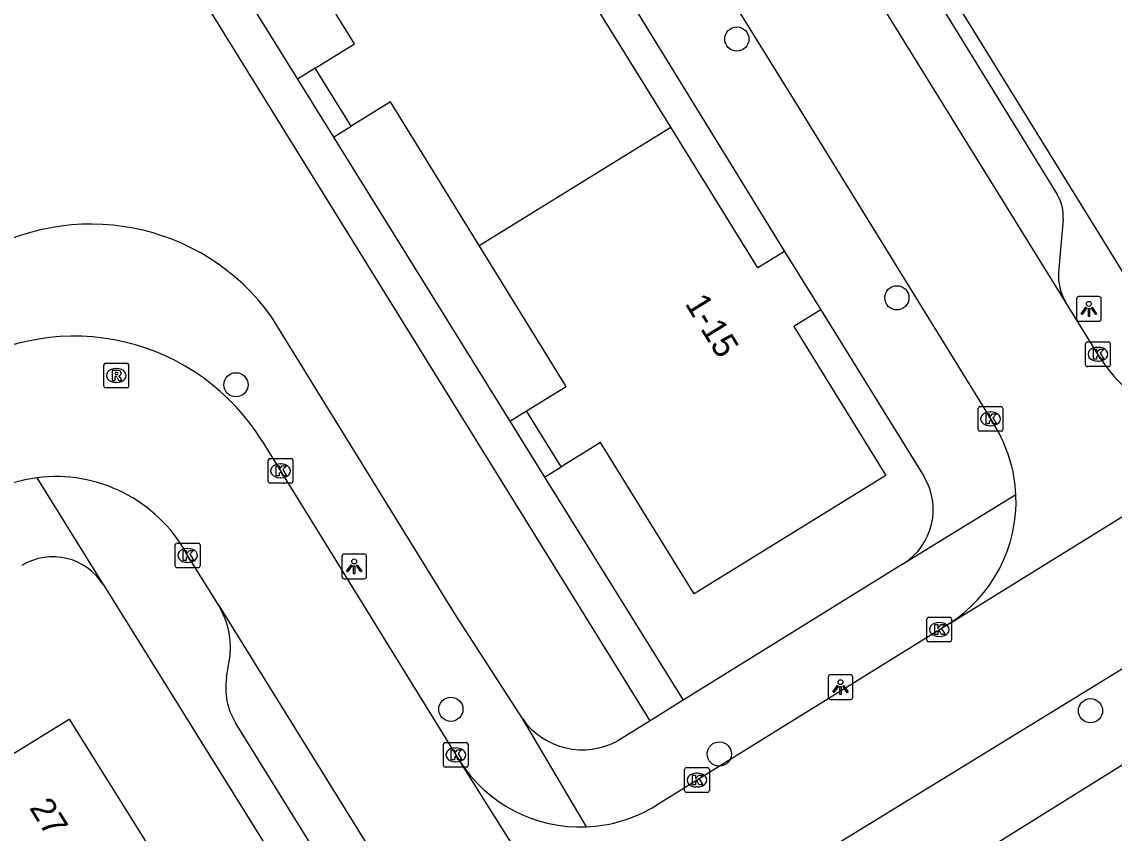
# Model space of a CAD drawing. Extents: x 160037 to 160839, y 385326 to 386441.
# Drawn here: x 160183.28 to 160227.41, y 386102.79 to 386135.56 of the extents above; entities that cross this region are included whole.
import ezdxf

# ---------------------------------------------------------------- set-up
doc = ezdxf.new("R2010")
doc.units = 0
for name, color, linetype in [('IMGEO_Boom', 7, 'Continuous'), ('IMGEO_Kolk', 7, 'Continuous'), ('IMGEO_Lichtpunt', 7, 'Continuous'), ('IMGEO_Pand', 7, 'Continuous'), ('IMGEO_Pand_nummerreeks', 7, 'Continuous'), ('IMGEO_Rijbaan_lokaal_open', 7, 'Continuous'), ('IMGEO_Rioolput', 7, 'Continuous'), ('IMGEO_Voetpad_op_trap', 7, 'Continuous'), ('IMGEO_Voetpad_open', 7, 'Continuous')]:
    doc.layers.add(name, color=color, linetype=linetype)

msp = doc.modelspace()

# ---------------------------------------------------------------- linework, layer by layer
at = {"layer": 'IMGEO_Boom'}
for centre in [(160212.169, 386134.863), (160218.635, 386124.411), (160191.931, 386120.897), (160200.614, 386107.791), (160226.459, 386107.73), (160211.46, 386105.984)]:
    msp.add_circle(centre, 0.489, dxfattribs=at)
at = {"layer": 'IMGEO_Kolk'}
for p, q in [((160226.334, 386122.63), (160227.186, 386122.63)), ((160226.259, 386121.704), (160226.259, 386122.556)), ((160226.747, 386122.41), (160226.772, 386122.41)), ((160227.26, 386122.556), (160227.26, 386121.704)), ((160226.77, 386121.85), (160226.745, 386121.85)), ((160227.186, 386121.63), (160226.334, 386121.63)), ((160221.994, 386120.019), (160222.846, 386120.019)), ((160221.919, 386119.093), (160221.919, 386119.945)), ((160222.407, 386119.799), (160222.432, 386119.799)), ((160222.92, 386119.945), (160222.92, 386119.093)), ((160222.43, 386119.239), (160222.405, 386119.239)), ((160222.846, 386119.019), (160221.994, 386119.019)), ((160193.231, 386116.995), (160193.231, 386117.847)), ((160193.306, 386117.921), (160194.158, 386117.921)), ((160194.232, 386117.847), (160194.232, 386116.995)), ((160193.719, 386117.701), (160193.744, 386117.701)), ((160194.158, 386116.921), (160193.306, 386116.921)), ((160193.742, 386117.141), (160193.717, 386117.141)), ((160189.479, 386113.579), (160189.479, 386114.431)), ((160189.554, 386114.505), (160190.406, 386114.505)), ((160189.967, 386114.285), (160189.992, 386114.285)), ((160190.48, 386114.431), (160190.48, 386113.579)), ((160190.406, 386113.505), (160189.554, 386113.505)), ((160189.99, 386113.725), (160189.965, 386113.725)), ((160219.848, 386110.583), (160219.848, 386111.435)), ((160219.923, 386111.509), (160220.775, 386111.509)), ((160220.336, 386111.289), (160220.361, 386111.289)), ((160220.849, 386111.435), (160220.849, 386110.583)), ((160220.359, 386110.729), (160220.334, 386110.729)), ((160220.775, 386110.509), (160219.923, 386110.509)), ((160200.311, 386105.522), (160200.311, 386106.374)), ((160200.386, 386106.448), (160201.238, 386106.448)), ((160201.312, 386106.374), (160201.312, 386105.522)), ((160200.799, 386106.228), (160200.824, 386106.228)), ((160201.238, 386105.448), (160200.386, 386105.448)), ((160200.822, 386105.668), (160200.797, 386105.668)), ((160210.132, 386105.431), (160210.984, 386105.431)), ((160210.057, 386104.505), (160210.057, 386105.357)), ((160210.545, 386105.211), (160210.57, 386105.211)), ((160211.058, 386105.357), (160211.058, 386104.505)), ((160210.568, 386104.651), (160210.543, 386104.651)), ((160210.984, 386104.431), (160210.132, 386104.431))]:
    msp.add_line(p, q, dxfattribs=at)
for points in [[(160226.334, 386122.63), (160227.186, 386122.63)], [(160226.259, 386121.704), (160226.259, 386122.556)], [(160226.58, 386122.33), (160226.703, 386122.33), (160226.703, 386122.179), (160226.833, 386122.33), (160226.997, 386122.33), (160226.851, 386122.179), (160227.004, 386121.93), (160226.852, 386121.93), (160226.767, 386122.094), (160226.703, 386122.027), (160226.703, 386121.93), (160226.58, 386121.93), (160226.58, 386122.33)], [(160227.26, 386122.556), (160227.26, 386121.704)], [(160227.186, 386121.63), (160226.334, 386121.63)], [(160221.994, 386120.019), (160222.846, 386120.019)], [(160221.919, 386119.093), (160221.919, 386119.945)], [(160222.24, 386119.719), (160222.363, 386119.719), (160222.363, 386119.568), (160222.493, 386119.719), (160222.657, 386119.719), (160222.511, 386119.568), (160222.664, 386119.319), (160222.512, 386119.319), (160222.427, 386119.483), (160222.363, 386119.416), (160222.363, 386119.319), (160222.24, 386119.319), (160222.24, 386119.719)], [(160222.92, 386119.945), (160222.92, 386119.093)], [(160222.846, 386119.019), (160221.994, 386119.019)], [(160193.231, 386116.995), (160193.231, 386117.847)], [(160193.306, 386117.921), (160194.158, 386117.921)], [(160194.232, 386117.847), (160194.232, 386116.995)], [(160193.552, 386117.621), (160193.675, 386117.621), (160193.675, 386117.47), (160193.805, 386117.621), (160193.969, 386117.621), (160193.823, 386117.47), (160193.976, 386117.221), (160193.824, 386117.221), (160193.739, 386117.385), (160193.675, 386117.318), (160193.675, 386117.221), (160193.552, 386117.221), (160193.552, 386117.621)], [(160194.158, 386116.921), (160193.306, 386116.921)], [(160189.479, 386113.579), (160189.479, 386114.431)], [(160189.554, 386114.505), (160190.406, 386114.505)], [(160190.48, 386114.431), (160190.48, 386113.579)], [(160189.8, 386114.205), (160189.923, 386114.205), (160189.923, 386114.054), (160190.053, 386114.205), (160190.217, 386114.205), (160190.071, 386114.054), (160190.224, 386113.805), (160190.072, 386113.805), (160189.987, 386113.969), (160189.923, 386113.902), (160189.923, 386113.805), (160189.8, 386113.805), (160189.8, 386114.205)], [(160190.406, 386113.505), (160189.554, 386113.505)], [(160219.848, 386110.583), (160219.848, 386111.435)], [(160219.923, 386111.509), (160220.775, 386111.509)], [(160220.169, 386111.209), (160220.292, 386111.209), (160220.292, 386111.058), (160220.422, 386111.209), (160220.586, 386111.209), (160220.44, 386111.058), (160220.593, 386110.809), (160220.441, 386110.809), (160220.356, 386110.973), (160220.292, 386110.906), (160220.292, 386110.809), (160220.169, 386110.809), (160220.169, 386111.209)], [(160220.849, 386111.435), (160220.849, 386110.583)], [(160220.775, 386110.509), (160219.923, 386110.509)], [(160200.311, 386105.522), (160200.311, 386106.374)], [(160200.386, 386106.448), (160201.238, 386106.448)], [(160201.312, 386106.374), (160201.312, 386105.522)], [(160200.632, 386106.148), (160200.755, 386106.148), (160200.755, 386105.997), (160200.885, 386106.148), (160201.049, 386106.148), (160200.903, 386105.997), (160201.056, 386105.748), (160200.904, 386105.748), (160200.819, 386105.912), (160200.755, 386105.845), (160200.755, 386105.748), (160200.632, 386105.748), (160200.632, 386106.148)], [(160201.238, 386105.448), (160200.386, 386105.448)], [(160210.132, 386105.431), (160210.984, 386105.431)], [(160210.057, 386104.505), (160210.057, 386105.357)], [(160210.378, 386105.131), (160210.501, 386105.131), (160210.501, 386104.98), (160210.631, 386105.131), (160210.795, 386105.131), (160210.649, 386104.98), (160210.802, 386104.731), (160210.65, 386104.731), (160210.565, 386104.895), (160210.501, 386104.828), (160210.501, 386104.731), (160210.378, 386104.731), (160210.378, 386105.131)], [(160211.058, 386105.357), (160211.058, 386104.505)], [(160210.984, 386104.431), (160210.132, 386104.431)]]:
    msp.add_lwpolyline(points, dxfattribs=at)
for centre, start, end in [((160226.336, 386122.554), 91.552, 178.448), ((160226.336, 386122.554), 91.552, 178.448), ((160227.184, 386122.554), 1.552, 88.448), ((160227.184, 386122.554), 1.552, 88.448), ((160226.336, 386121.706), 181.552, 268.448), ((160226.336, 386121.706), 181.552, 268.448), ((160227.184, 386121.706), 271.552, 358.448), ((160227.184, 386121.706), 271.552, 358.448), ((160221.996, 386119.943), 91.552, 178.448), ((160221.996, 386119.943), 91.552, 178.448), ((160222.844, 386119.943), 1.552, 88.448), ((160222.844, 386119.943), 1.552, 88.448), ((160221.996, 386119.095), 181.552, 268.448), ((160221.996, 386119.095), 181.552, 268.448), ((160222.844, 386119.095), 271.552, 358.448), ((160222.844, 386119.095), 271.552, 358.448), ((160193.308, 386117.845), 91.552, 178.448), ((160193.308, 386117.845), 91.552, 178.448), ((160194.156, 386117.845), 1.552, 88.448), ((160194.156, 386117.845), 1.552, 88.448), ((160193.308, 386116.997), 181.552, 268.448), ((160193.308, 386116.997), 181.552, 268.448), ((160194.156, 386116.997), 271.552, 358.448), ((160194.156, 386116.997), 271.552, 358.448), ((160189.556, 386114.429), 91.552, 178.448), ((160189.556, 386114.429), 91.552, 178.448), ((160190.404, 386114.429), 1.552, 88.448), ((160190.404, 386114.429), 1.552, 88.448), ((160189.556, 386113.581), 181.552, 268.448), ((160189.556, 386113.581), 181.552, 268.448), ((160190.404, 386113.581), 271.552, 358.448), ((160190.404, 386113.581), 271.552, 358.448), ((160219.925, 386111.433), 91.552, 178.448), ((160219.925, 386111.433), 91.552, 178.448), ((160220.773, 386111.433), 1.552, 88.448), ((160220.773, 386111.433), 1.552, 88.448), ((160219.925, 386110.585), 181.552, 268.448), ((160219.925, 386110.585), 181.552, 268.448), ((160220.773, 386110.585), 271.552, 358.448), ((160220.773, 386110.585), 271.552, 358.448), ((160200.388, 386106.372), 91.552, 178.448), ((160200.388, 386106.372), 91.552, 178.448), ((160201.236, 386106.372), 1.552, 88.448), ((160201.236, 386106.372), 1.552, 88.448), ((160200.388, 386105.524), 181.552, 268.448), ((160200.388, 386105.524), 181.552, 268.448), ((160201.236, 386105.524), 271.552, 358.448), ((160201.236, 386105.524), 271.552, 358.448), ((160210.134, 386105.355), 91.552, 178.448), ((160210.134, 386105.355), 91.552, 178.448), ((160210.982, 386105.355), 1.552, 88.448), ((160210.982, 386105.355), 1.552, 88.448), ((160210.134, 386104.507), 181.552, 268.448), ((160210.134, 386104.507), 181.552, 268.448), ((160210.982, 386104.507), 271.552, 358.448), ((160210.982, 386104.507), 271.552, 358.448)]:
    msp.add_arc(centre, 0.0765, start, end, dxfattribs=at)
for centre, major_axis, ratio, start_param, end_param in [((160226.746, 386122.13), (-0.387, 0.002), 0.722429, 4.712389, 7.853982), ((160226.771, 386122.13), (-0.39, 0.002), 0.717154, 1.570796, 4.712389), ((160222.406, 386119.519), (-0.387, 0.002), 0.722429, 4.712389, 7.853982), ((160222.431, 386119.519), (-0.39, 0.002), 0.717154, 1.570796, 4.712389), ((160193.718, 386117.421), (-0.387, 0.002), 0.722429, 4.712389, 7.853982), ((160193.743, 386117.421), (-0.39, 0.002), 0.717154, 1.570796, 4.712389), ((160189.966, 386114.005), (-0.387, 0.002), 0.722429, 4.712389, 7.853982), ((160189.991, 386114.005), (-0.39, 0.002), 0.717154, 1.570796, 4.712389), ((160220.335, 386111.009), (-0.387, 0.002), 0.722429, 4.712389, 7.853982), ((160220.36, 386111.009), (-0.39, 0.002), 0.717154, 1.570796, 4.712389), ((160200.798, 386105.948), (-0.387, 0.002), 0.722429, 4.712389, 7.853982), ((160200.823, 386105.948), (-0.39, 0.002), 0.717154, 1.570796, 4.712389), ((160210.544, 386104.931), (-0.387, 0.002), 0.722429, 4.712389, 7.853982), ((160210.569, 386104.931), (-0.39, 0.002), 0.717154, 1.570796, 4.712389)]:
    msp.add_ellipse(centre, major_axis=major_axis, ratio=ratio, start_param=start_param, end_param=end_param, dxfattribs=at)
at = {"layer": 'IMGEO_Lichtpunt'}
for p, q in [((160225.896, 386124.367), (160225.896, 386123.56)), ((160225.896, 386124.367), (160225.896, 386123.56)), ((160226.798, 386124.462), (160225.99, 386124.462)), ((160226.798, 386124.462), (160225.99, 386124.462)), ((160226.892, 386123.56), (160226.892, 386124.367)), ((160226.892, 386123.56), (160226.892, 386124.367)), ((160225.99, 386123.466), (160226.798, 386123.466)), ((160225.99, 386123.466), (160226.798, 386123.466)), ((160196.21, 386113.963), (160196.21, 386113.156)), ((160196.21, 386113.963), (160196.21, 386113.156)), ((160197.112, 386114.058), (160196.304, 386114.058)), ((160197.112, 386114.058), (160196.304, 386114.058)), ((160197.206, 386113.156), (160197.206, 386113.963)), ((160197.206, 386113.156), (160197.206, 386113.963)), ((160196.304, 386113.062), (160197.112, 386113.062)), ((160196.304, 386113.062), (160197.112, 386113.062)), ((160215.86, 386109.087), (160215.86, 386108.28)), ((160215.86, 386109.087), (160215.86, 386108.28)), ((160216.762, 386109.182), (160215.954, 386109.182)), ((160216.762, 386109.182), (160215.954, 386109.182)), ((160216.856, 386108.28), (160216.856, 386109.087)), ((160216.856, 386108.28), (160216.856, 386109.087)), ((160215.954, 386108.186), (160216.762, 386108.186)), ((160215.954, 386108.186), (160216.762, 386108.186))]:
    msp.add_line(p, q, dxfattribs=at)
for points in [[(160226.27, 386124.031), (160226.309, 386124.003), (160226.121, 386123.741), (160226.083, 386123.768), (160226.27, 386124.031)], [(160226.372, 386123.983), (160226.419, 386123.983), (160226.419, 386123.661), (160226.372, 386123.661), (160226.372, 386123.983)], [(160226.482, 386124.003), (160226.52, 386124.03), (160226.707, 386123.768), (160226.668, 386123.74), (160226.482, 386124.003)], [(160196.584, 386113.627), (160196.623, 386113.599), (160196.435, 386113.337), (160196.397, 386113.364), (160196.584, 386113.627)], [(160196.686, 386113.579), (160196.733, 386113.579), (160196.733, 386113.257), (160196.686, 386113.257), (160196.686, 386113.579)], [(160196.796, 386113.599), (160196.834, 386113.626), (160197.021, 386113.364), (160196.982, 386113.336), (160196.796, 386113.599)], [(160216.234, 386108.751), (160216.273, 386108.723), (160216.085, 386108.461), (160216.047, 386108.488), (160216.234, 386108.751)], [(160216.336, 386108.703), (160216.383, 386108.703), (160216.383, 386108.381), (160216.336, 386108.381), (160216.336, 386108.703)], [(160216.446, 386108.723), (160216.484, 386108.75), (160216.671, 386108.488), (160216.632, 386108.46), (160216.446, 386108.723)]]:
    msp.add_lwpolyline(points, dxfattribs=at)
for centre in [(160226.395, 386124.165), (160196.709, 386113.761), (160216.359, 386108.885)]:
    msp.add_circle(centre, 0.0994, dxfattribs=at)
for centre, start, end in [((160225.99, 386124.367), 90, 180), ((160225.99, 386124.367), 90, 180), ((160226.798, 386124.367), 0, 90), ((160226.798, 386124.367), 0, 90), ((160225.99, 386123.56), 180, 270), ((160225.99, 386123.56), 180, 270), ((160226.798, 386123.56), 270, 0), ((160226.798, 386123.56), 270, 360), ((160196.304, 386113.963), 90, 180), ((160196.304, 386113.963), 90, 180), ((160197.112, 386113.963), 0, 90), ((160197.112, 386113.963), 0, 90), ((160196.304, 386113.156), 180, 270), ((160196.304, 386113.156), 180, 270), ((160197.112, 386113.156), 270, 0), ((160197.112, 386113.156), 270, 360), ((160215.954, 386109.087), 90, 180), ((160215.954, 386109.087), 90, 180), ((160216.762, 386109.087), 0, 90), ((160216.762, 386109.087), 0, 90), ((160215.954, 386108.28), 180, 270), ((160215.954, 386108.28), 180, 270), ((160216.762, 386108.28), 270, 0), ((160216.762, 386108.28), 270, 360)]:
    msp.add_arc(centre, 0.0946, start, end, dxfattribs=at)
at = {"layer": 'IMGEO_Pand'}
for points in [[(160195.137, 386133.69), (160196.721, 386134.669), (160193.261, 386140.268)], [(160209.502, 386131.302), (160205.988, 386136.987), (160207.096, 386137.673)], [(160196.584, 386131.349), (160195.137, 386133.69)], [(160201.764, 386126.518), (160198.171, 386132.33), (160196.584, 386131.349)], [(160201.764, 386126.518), (160209.502, 386131.302)], [(160214.1, 386126.287), (160213.016, 386125.617), (160209.502, 386131.302)], [(160203.673, 386119.841), (160205.278, 386120.833), (160201.764, 386126.518)], [(160214.1, 386126.287), (160215.559, 386123.926)], [(160215.559, 386123.926), (160214.475, 386123.257), (160218.196, 386117.238), (160210.45, 386112.45), (160206.667, 386118.57), (160205.069, 386117.582)], [(160205.069, 386117.582), (160203.673, 386119.841)], [(160182.09, 386098.29), (160178.853, 386103.49), (160185.186, 386107.396), (160188.41, 386102.241)]]:
    msp.add_lwpolyline(points, dxfattribs=at)
at = {"layer": 'IMGEO_Rijbaan_lokaal_open'}
for points in [[(160225.448, 386124.247), (160208.514, 386151.611), (160194.723, 386174.04)], [(160189.19, 386173.252), (160200.983, 386154.171), (160214.694, 386132.059), (160222.581, 386119.26)], [(160226.82, 386122.031), (160225.448, 386124.247)], [(160220.685, 386111.216), (160220.795, 386111.27), (160234.929, 386120.014), (160235.022, 386120.089)], [(160192.989, 386118.624), (160200.958, 386105.712)], [(160191.24, 386111.976), (160189.926, 386114.094)], [(160191.24, 386111.976), (160198.933, 386099.578), (160234.281, 386042.907)], [(160208.914, 386103.909), (160220.685, 386111.216)], [(160228.648, 386109.969), (160211.756, 386099.608)], [(160200.958, 386105.712), (160201.013, 386105.608), (160209.89, 386091.505)]]:
    msp.add_lwpolyline(points, dxfattribs=at)
for centre, radius, start, end in [((160185.397, 386113.941), 8.92, 31.6666, 121.7796), ((160231.888, 386125.165), 5.958, 211.7338, 241.7345), ((160217.581, 386116.184), 5.87, 2.6634, 31.5995), ((160184.657, 386111.157), 6.031, 97.372, 121.9536), ((160184.659, 386111.158), 6.03, 29.1376, 97.3914), ((160217.597, 386116.189), 5.854, 301.8345, 2.6214), ((160205.85, 386108.844), 5.809, 212.629, 272.3539), ((160205.849, 386108.846), 5.811, 272.3663, 301.8306)]:
    msp.add_arc(centre, radius, start, end, dxfattribs=at)
at = {"layer": 'IMGEO_Rioolput'}
for p, q in [((160186.67, 386121.772), (160187.522, 386121.772)), ((160186.595, 386120.846), (160186.595, 386121.698)), ((160187.083, 386121.552), (160187.108, 386121.552)), ((160187.596, 386121.698), (160187.596, 386120.846)), ((160187.106, 386120.992), (160187.081, 386120.992)), ((160187.522, 386120.772), (160186.67, 386120.772))]:
    msp.add_line(p, q, dxfattribs=at)
for points in [[(160186.67, 386121.772), (160187.522, 386121.772)], [(160186.595, 386120.846), (160186.595, 386121.698)], [(160187.184, 386121.47), (160186.932, 386121.472), (160186.932, 386121.072)], [(160187.11, 386121.391), (160187.056, 386121.391), (160187.056, 386121.31)], [(160187.056, 386121.31), (160187.108, 386121.31)], [(160187.596, 386121.698), (160187.596, 386120.846)], [(160186.932, 386121.072), (160187.056, 386121.072), (160187.056, 386121.234), (160187.067, 386121.234)], [(160187.114, 386121.205), (160187.185, 386121.072), (160187.325, 386121.072), (160187.26, 386121.198)], [(160187.522, 386120.772), (160186.67, 386120.772)]]:
    msp.add_lwpolyline(points, dxfattribs=at)
for centre, radius, start, end in [((160186.672, 386121.696), 0.0765, 91.552, 178.448), ((160186.672, 386121.696), 0.0765, 91.552, 178.448), ((160187.52, 386121.696), 0.0765, 1.552, 88.448), ((160187.52, 386121.696), 0.0765, 1.552, 88.448), ((160187.092, 386121.499), 0.19, 274.7715, 282.9687), ((160187.116, 386121.295), 0.0964, 77.0061, 93.1865), ((160187.13, 386121.352), 0.0378, 276.6634, 79.6772), ((160187.183, 386121.36), 0.109, 350.3612, 89.416), ((160187.181, 386121.36), 0.112, 277.5842, 350.9817), ((160186.672, 386120.848), 0.0765, 181.552, 268.448), ((160186.672, 386120.848), 0.0765, 181.552, 268.448), ((160187.066, 386121.181), 0.0533, 26.0293, 88.6989), ((160187.165, 386121.145), 0.108, 29.5134, 73.7905), ((160187.52, 386120.848), 0.0765, 271.552, 358.448), ((160187.52, 386120.848), 0.0765, 271.552, 358.448)]:
    msp.add_arc(centre, radius, start, end, dxfattribs=at)
for centre, major_axis, ratio, start_param, end_param in [((160187.082, 386121.272), (-0.387, 0.002), 0.722429, 4.712389, 7.853982), ((160187.107, 386121.272), (-0.39, 0.002), 0.717154, 1.570796, 4.712389)]:
    msp.add_ellipse(centre, major_axis=major_axis, ratio=ratio, start_param=start_param, end_param=end_param, dxfattribs=at)
at = {"layer": 'IMGEO_Voetpad_op_trap'}
for points in [[(160195.137, 386133.69), (160194.416, 386133.242)], [(160195.868, 386130.905), (160196.584, 386131.349)], [(160203, 386119.423), (160203.673, 386119.841)], [(160204.401, 386117.167), (160205.069, 386117.582)]]:
    msp.add_lwpolyline(points, dxfattribs=at)
at = {"layer": 'IMGEO_Voetpad_open'}
for points in [[(160232.178, 386121.961), (160229.573, 386122.535), (160195.246, 386178.088), (160195.701, 386180.824)], [(160208.664, 386107.329), (160172.13, 386166.269)], [(160214.739, 386145.446), (160215.489, 386144.238), (160225.107, 386128.586)], [(160187.352, 386144.616), (160194.416, 386133.242)], [(160207.096, 386137.673), (160214.1, 386126.287)], [(160194.416, 386133.242), (160195.868, 386130.905)], [(160195.868, 386130.905), (160203, 386119.423)], [(160225.349, 386127.583), (160225.172, 386125.436)], [(160215.559, 386123.926), (160219.724, 386117.207)], [(160203.504, 386107.416), (160200.801, 386111.604), (160193.371, 386123.649)], [(160203, 386119.423), (160204.401, 386117.167)], [(160183.883, 386117.138), (160186.542, 386112.875), (160186.576, 386112.811)], [(160204.401, 386117.167), (160209.998, 386108.156)], [(160223.445, 386116.457), (160218.943, 386113.689), (160218.887, 386113.664)], [(160218.887, 386113.664), (160209.998, 386108.156)], [(160186.576, 386112.811), (160233.001, 386038.217)], [(160191.552, 386109.068), (160191.673, 386109.807)], [(160209.998, 386108.156), (160208.664, 386107.329)], [(160230.344, 386045.305), (160191.916, 386107.243)], [(160206.089, 386103.04), (160203.504, 386107.416)], [(160208.664, 386107.329), (160207.36, 386106.521)], [(160213.673, 386096.809), (160218.901, 386100.039), (160229.816, 386106.842)]]:
    msp.add_lwpolyline(points, dxfattribs=at)
for centre, radius, start, end in [((160223.716, 386127.72), 1.639, 355.2172, 31.9125), ((160186.076, 386118.404), 8.985, 35.7138, 122.4766), ((160227.164, 386125.272), 1.999, 175.2902, 210.8468), ((160217.53, 386115.855), 2.577, 301.7732, 31.6431), ((160184.535, 386111.549), 2.4, 31.7163, 121.5238), ((160188.381, 386110.277), 3.326, 351.8677, 30.7115), ((160194.158, 386108.639), 2.641, 170.6499, 211.9096), ((160205.931, 386109.116), 2.963, 215.02, 298.8454)]:
    msp.add_arc(centre, radius, start, end, dxfattribs=at)

# ---------------------------------------------------------------- texts
at = {"layer": 'IMGEO_Pand_nummerreeks'}
for s, rotation, p in [('1-15', 301.7233, (160210.049, 386124.179)), ('27', 302.0208, (160183.561, 386103.809))]:
    msp.add_text(s, height=1, rotation=rotation, dxfattribs=at).set_placement(p)

doc.saveas('drawing.dxf')
